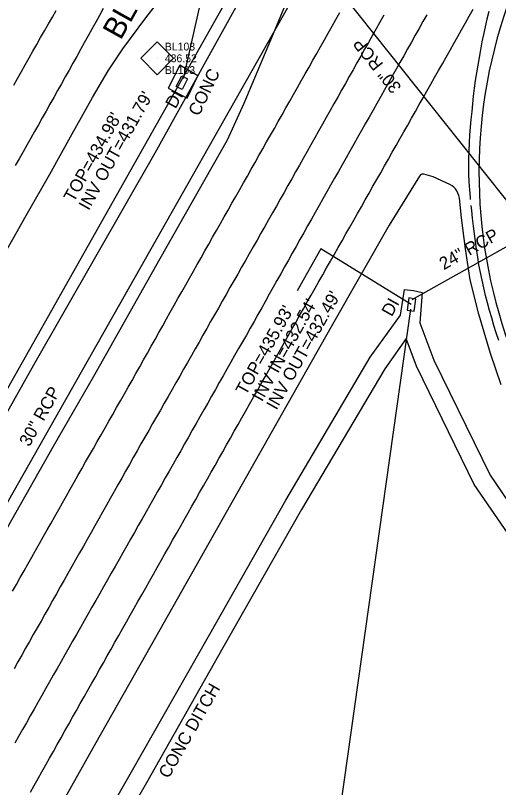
# Model space of a CAD drawing. Extents: x 2074109 to 2077820, y 741079 to 746031.
# Drawn here: x 2075339.9 to 2075494.2, y 742877.9 to 743124.8 of the extents above; entities that cross this region are included whole.
import ezdxf

# ---------------------------------------------------------------- set-up
doc = ezdxf.new("R2010")
doc.units = 0
for name, color, linetype in [('CTL Secondary Horizontal and Vertical CELL', 7, 'Continuous'), ('CTL Secondary Horizontal and Vertical Cogo Comment', 7, 'Continuous'), ('CTL Secondary Horizontal and Vertical Cogo Elevation', 7, 'Continuous'), ('CTL Secondary Horizontal and Vertical Cogo Number', 7, 'Continuous'), ('Exist Guardrail Cable Guide Rail', 7, 'Continuous'), ('Exist Horizontal Alignment', 7, 'Continuous'), ('Exist Horizontal Baseline Alignment Station Label', 7, 'Continuous'), ('Exist Roads EOP', 7, 'Continuous'), ('Exist Roads EOT', 7, 'Continuous'), ('Exist Structure Minor Drop Inlet', 7, 'Continuous'), ('Exist Structure Minor Drop Inlet Leader', 7, 'Continuous'), ('Exist Structure Minor Drop Inlet Text', 7, 'Continuous'), ('Exist Structure Minor Drop Inlet Top Elevation', 7, 'Continuous'), ('Exist Structure Minor Paved Ditch or Gutter', 7, 'Continuous'), ('Exist Structure Minor Paved Ditch or Gutter Text', 7, 'Continuous'), ('Exist Structure Minor Pipes RCP 15 Inch', 7, 'Continuous'), ('Exist Structure Minor Pipes RCP 15 Inch Invert', 7, 'Continuous'), ('Exist Structure Minor Pipes RCP 18 Inch', 7, 'Continuous'), ('Exist Structure Minor Pipes RCP 18 Inch Invert', 7, 'Continuous'), ('Exist Structure Minor Pipes RCP 24 Inch', 7, 'Continuous'), ('Exist Structure Minor Pipes RCP 24 Inch Text', 7, 'Continuous'), ('Exist Structure Minor Pipes RCP 30 Inch', 7, 'Continuous'), ('Exist Structure Minor Pipes RCP 30 Inch Text', 7, 'Continuous')]:
    doc.layers.add(name, color=color, linetype=linetype)

msp = doc.modelspace()

# ---------------------------------------------------------------- linework, layer by layer
at = {"layer": 'CTL Secondary Horizontal and Vertical CELL'}
msp.add_line((2075385.08, 743111.05), (2075385.08, 743111.05), dxfattribs=at)
msp.add_lwpolyline([(2075379.87, 743111.07), (2075385.11, 743116.31), (2075390.36, 743111.06), (2075385.12, 743105.82)], close=True, dxfattribs=at)
at = {"layer": 'Exist Guardrail Cable Guide Rail'}
msp.add_lwpolyline([(2075255.1, 742852.02), (2075298.94, 742929.85), (2075345.78, 743013.07), (2075384.51, 743080.82), (2075424.32, 743152.8), (2075460.45, 743220.68)], dxfattribs=at)
at = {"layer": 'Exist Horizontal Alignment'}
msp.add_line((2074886.11, 742205.34), (2075575.25, 743427.42), dxfattribs=at)
msp.add_arc((2075650.14, 743074.36), 162.2, 154.1155, 37.9648, dxfattribs=at)
at = {"layer": 'Exist Roads EOP'}
for points in [[(2075434.68, 743148.96), (2075422.14, 743118.83), (2075412.85, 743096.59), (2075407.54, 743084.9), (2075398.17, 743068.39), (2075386, 743046.94), (2075372.28, 743022.55), (2075364.67, 743009.17), (2075351.88, 742986.91), (2075333.95, 742955.26), (2075314.29, 742920.35), (2075297.48, 742890.45), (2075284.83, 742867.93)], [(2075235.01, 742868.73), (2075246.83, 742889.73), (2075257.45, 742908.52), (2075267.51, 742926.29), (2075278.76, 742946.23), (2075290.84, 742967.67), (2075302.66, 742988.64), (2075314.07, 743008.9), (2075324.8, 743028.05), (2075334.67, 743045.69), (2075343.25, 743060.83), (2075350.8, 743074.06), (2075357.97, 743086.87), (2075364.47, 743098.52), (2075369.46, 743107.05), (2075374.14, 743114.11), (2075381.54, 743124.03), (2075391.22, 743136.54)], [(2075495.05, 743006.71), (2075491.61, 743016.67), (2075487.94, 743029.31), (2075485.1, 743040.23), (2075483.62, 743050.18), (2075482.36, 743060.1), (2075481.71, 743066.35), (2075481.51, 743067.2), (2075481.23, 743067.98), (2075480.88, 743068.68), (2075480.45, 743069.3), (2075479.93, 743069.85), (2075479.34, 743070.32), (2075478.67, 743070.72), (2075473.27, 743073.12), (2075471.1, 743073.84), (2075470.32, 743074.01), (2075470, 743074.05), (2075469.73, 743074.06), (2075469.4, 743073.89), (2075468.91, 743073.39), (2075459.28, 743057.74), (2075440.72, 743025.19), (2075420.56, 742989.62), (2075398.85, 742951.11), (2075381.43, 742920.27), (2075365.57, 742892.27), (2075349.99, 742864.53)]]:
    msp.add_lwpolyline(points, dxfattribs=at)
at = {"layer": 'Exist Roads EOT'}
for points in [[(2075367.92, 743126.94), (2075366.7, 743124.75), (2075365.49, 743122.57), (2075364.28, 743120.38), (2075363.07, 743118.19), (2075361.86, 743116.01), (2075360.65, 743113.82), (2075359.43, 743111.63), (2075358.22, 743109.45), (2075357.01, 743107.26), (2075355.78, 743105.08), (2075354.56, 743102.91), (2075353.33, 743100.73), (2075352.1, 743098.55), (2075350.88, 743096.37), (2075349.65, 743094.19), (2075348.43, 743092.01), (2075347.2, 743089.83), (2075345.97, 743087.66), (2075344.75, 743085.48), (2075343.52, 743083.3), (2075342.29, 743081.13), (2075341.05, 743078.96), (2075339.81, 743076.79)], [(2075338.92, 742940.68), (2075340.16, 742942.85), (2075341.39, 742945.03), (2075342.62, 742947.2), (2075343.85, 742949.38), (2075345.08, 742951.56), (2075346.3, 742953.73), (2075347.53, 742955.91), (2075348.76, 742958.09), (2075349.99, 742960.27), (2075351.22, 742962.44), (2075352.44, 742964.62), (2075353.67, 742966.8), (2075354.9, 742968.97), (2075356.13, 742971.15), (2075357.36, 742973.33), (2075358.58, 742975.51), (2075359.81, 742977.68), (2075361.05, 742979.86), (2075362.28, 742982.03), (2075363.52, 742984.2), (2075364.76, 742986.37), (2075365.99, 742988.55), (2075367.23, 742990.72), (2075368.47, 742992.89), (2075369.7, 742995.06), (2075370.94, 742997.24), (2075372.17, 742999.41), (2075373.41, 743001.58), (2075374.65, 743003.75), (2075375.88, 743005.93), (2075377.12, 743008.1), (2075378.36, 743010.27), (2075379.58, 743012.45), (2075380.8, 743014.63), (2075382.02, 743016.81), (2075383.24, 743019), (2075384.46, 743021.18), (2075385.68, 743023.36), (2075386.9, 743025.54), (2075388.11, 743027.73), (2075389.33, 743029.91), (2075390.55, 743032.09), (2075391.77, 743034.27), (2075393, 743036.45), (2075394.24, 743038.62), (2075395.47, 743040.8), (2075396.7, 743042.97), (2075397.93, 743045.15), (2075399.17, 743047.32), (2075400.4, 743049.5), (2075401.63, 743051.67), (2075402.86, 743053.85), (2075404.1, 743056.02), (2075405.33, 743058.2), (2075406.56, 743060.37), (2075407.79, 743062.55), (2075409.03, 743064.72), (2075410.26, 743066.9), (2075411.49, 743069.07), (2075412.72, 743071.25), (2075413.96, 743073.42), (2075415.19, 743075.59), (2075416.42, 743077.77), (2075417.65, 743079.95), (2075418.88, 743082.12), (2075420.11, 743084.3), (2075421.34, 743086.47), (2075422.57, 743088.65), (2075423.81, 743090.82), (2075425.04, 743093), (2075426.27, 743095.17), (2075427.5, 743097.35), (2075428.73, 743099.53), (2075429.95, 743101.71), (2075431.18, 743103.88), (2075432.41, 743106.06), (2075433.64, 743108.24), (2075434.87, 743110.41), (2075436.1, 743112.59), (2075437.33, 743114.77), (2075438.55, 743116.94), (2075439.78, 743119.12), (2075441.01, 743121.3), (2075442.24, 743123.47), (2075443.47, 743125.65)], [(2075339.33, 743102.44), (2075340.55, 743104.62), (2075341.78, 743106.8), (2075343, 743108.98), (2075344.23, 743111.16), (2075345.45, 743113.34), (2075346.68, 743115.51), (2075347.91, 743117.69), (2075349.16, 743119.86), (2075350.41, 743122.02), (2075351.66, 743124.18), (2075352.91, 743126.35)], [(2075457.51, 743124.83), (2075456.29, 743122.65), (2075455.06, 743120.47), (2075453.84, 743118.29), (2075452.61, 743116.11), (2075451.39, 743113.94), (2075450.16, 743111.76), (2075448.94, 743109.58), (2075447.71, 743107.4), (2075446.49, 743105.22), (2075445.26, 743103.04), (2075444.04, 743100.86), (2075442.81, 743098.68), (2075441.59, 743096.5), (2075440.37, 743094.32), (2075439.14, 743092.14), (2075437.92, 743089.96), (2075436.69, 743087.79), (2075435.46, 743085.61), (2075434.24, 743083.43), (2075433.01, 743081.25), (2075431.78, 743079.07), (2075430.56, 743076.9), (2075429.33, 743074.72), (2075428.1, 743072.54), (2075426.88, 743070.36), (2075425.65, 743068.18), (2075424.43, 743066.01), (2075423.2, 743063.83), (2075421.97, 743061.65), (2075420.74, 743059.47), (2075419.51, 743057.3), (2075418.28, 743055.12), (2075417.04, 743052.95), (2075415.81, 743050.78), (2075414.57, 743048.6), (2075413.33, 743046.43), (2075412.1, 743044.26), (2075410.86, 743042.09), (2075409.62, 743039.91), (2075408.39, 743037.74), (2075407.15, 743035.57), (2075405.92, 743033.4), (2075404.68, 743031.22), (2075403.45, 743029.05), (2075402.22, 743026.87), (2075400.99, 743024.7), (2075399.76, 743022.52), (2075398.52, 743020.35), (2075397.29, 743018.17), (2075396.05, 743016), (2075394.82, 743013.83), (2075393.58, 743011.65), (2075392.35, 743009.48), (2075391.11, 743007.31), (2075389.87, 743005.14), (2075388.64, 743002.96), (2075387.4, 743000.79), (2075386.17, 742998.62), (2075384.93, 742996.44), (2075383.69, 742994.27), (2075382.45, 742992.11), (2075381.2, 742989.94), (2075379.95, 742987.77), (2075378.72, 742985.6), (2075377.5, 742983.42), (2075376.27, 742981.24), (2075375.05, 742979.06), (2075373.82, 742976.88), (2075372.6, 742974.7), (2075371.37, 742972.53), (2075370.14, 742970.35), (2075368.92, 742968.17), (2075367.69, 742965.99), (2075366.47, 742963.81), (2075365.24, 742961.63), (2075364.01, 742959.46), (2075362.78, 742957.28), (2075361.55, 742955.11), (2075360.31, 742952.93), (2075359.08, 742950.76), (2075357.86, 742948.58), (2075356.63, 742946.4), (2075355.4, 742944.22), (2075354.17, 742942.05), (2075352.94, 742939.87), (2075351.71, 742937.69), (2075350.49, 742935.52), (2075349.26, 742933.34), (2075348.03, 742931.16), (2075346.8, 742928.98), (2075345.57, 742926.81), (2075344.34, 742924.63), (2075343.1, 742922.46), (2075341.87, 742920.29), (2075340.64, 742918.11), (2075339.41, 742915.93)], [(2075471.23, 743124.97), (2075470.01, 743122.79), (2075468.79, 743120.6), (2075467.57, 743118.42), (2075466.34, 743116.24), (2075465.12, 743114.07), (2075463.89, 743111.89), (2075462.67, 743109.71), (2075461.44, 743107.53), (2075460.22, 743105.35), (2075458.99, 743103.17), (2075457.77, 743100.99), (2075456.54, 743098.81), (2075455.32, 743096.63), (2075454.09, 743094.45), (2075452.86, 743092.28), (2075451.62, 743090.11), (2075450.38, 743087.94), (2075449.15, 743085.76), (2075447.92, 743083.59), (2075446.69, 743081.41), (2075445.46, 743079.23), (2075444.24, 743077.05), (2075443.01, 743074.88), (2075441.78, 743072.7), (2075440.55, 743070.52), (2075439.33, 743068.34), (2075438.1, 743066.17), (2075436.87, 743063.99), (2075435.64, 743061.81), (2075434.42, 743059.63), (2075433.19, 743057.46), (2075431.96, 743055.28), (2075430.74, 743053.1), (2075429.51, 743050.92), (2075428.29, 743048.74), (2075427.07, 743046.56), (2075425.85, 743044.38), (2075424.63, 743042.2), (2075423.4, 743040.02), (2075422.18, 743037.84), (2075420.96, 743035.65), (2075419.74, 743033.47), (2075418.52, 743031.29), (2075417.29, 743029.11), (2075416.07, 743026.93), (2075414.85, 743024.75), (2075413.62, 743022.57), (2075412.38, 743020.41), (2075411.13, 743018.24), (2075409.88, 743016.08), (2075408.64, 743013.9), (2075407.41, 743011.73), (2075406.18, 743009.55), (2075404.95, 743007.37), (2075403.73, 743005.2), (2075402.5, 743003.02), (2075401.27, 743000.84), (2075400.04, 742998.67), (2075398.81, 742996.49), (2075397.58, 742994.31), (2075396.35, 742992.14), (2075395.12, 742989.96), (2075393.89, 742987.78), (2075392.66, 742985.61), (2075391.42, 742983.44), (2075390.19, 742981.26), (2075388.96, 742979.09), (2075387.73, 742976.91), (2075386.49, 742974.74), (2075385.26, 742972.56), (2075384.03, 742970.39), (2075382.8, 742968.21), (2075381.57, 742966.04), (2075380.34, 742963.86), (2075379.11, 742961.68), (2075377.88, 742959.51), (2075376.64, 742957.33), (2075375.41, 742955.16), (2075374.18, 742952.99), (2075372.94, 742950.81), (2075371.7, 742948.64), (2075370.47, 742946.47), (2075369.23, 742944.3), (2075368, 742942.12), (2075366.77, 742939.95), (2075365.53, 742937.77), (2075364.3, 742935.6), (2075363.07, 742933.42), (2075361.83, 742931.25), (2075360.6, 742929.08), (2075359.36, 742926.9), (2075358.13, 742924.73), (2075356.9, 742922.55), (2075355.66, 742920.38), (2075354.43, 742918.21), (2075353.19, 742916.04), (2075351.95, 742913.87), (2075350.71, 742911.69), (2075349.48, 742909.52), (2075348.25, 742907.34), (2075347.02, 742905.16), (2075345.79, 742902.99), (2075344.57, 742900.81), (2075343.34, 742898.63), (2075342.11, 742896.46), (2075340.88, 742894.28), (2075339.65, 742892.1)], [(2075344.63, 742876.45), (2075345.86, 742878.63), (2075347.08, 742880.8), (2075348.31, 742882.98), (2075349.54, 742885.16), (2075350.77, 742887.33), (2075351.99, 742889.51), (2075353.22, 742891.69), (2075354.45, 742893.87), (2075355.68, 742896.04), (2075356.9, 742898.22), (2075358.13, 742900.4), (2075359.36, 742902.58), (2075360.58, 742904.76), (2075361.81, 742906.94), (2075363.03, 742909.11), (2075364.26, 742911.29), (2075365.49, 742913.47), (2075366.71, 742915.65), (2075367.94, 742917.83), (2075369.17, 742920.01), (2075370.39, 742922.18), (2075371.62, 742924.36), (2075372.85, 742926.54), (2075374.08, 742928.71), (2075375.31, 742930.89), (2075376.54, 742933.06), (2075377.77, 742935.24), (2075379, 742937.42), (2075380.23, 742939.59), (2075381.47, 742941.77), (2075382.7, 742943.94), (2075383.93, 742946.12), (2075385.16, 742948.29), (2075386.39, 742950.47), (2075387.62, 742952.64), (2075388.85, 742954.82), (2075390.08, 742957), (2075391.31, 742959.17), (2075392.54, 742961.35), (2075393.77, 742963.52), (2075395.01, 742965.7), (2075396.24, 742967.87), (2075397.47, 742970.05), (2075398.7, 742972.23), (2075399.93, 742974.4), (2075401.16, 742976.58), (2075402.38, 742978.76), (2075403.61, 742980.93), (2075404.84, 742983.11), (2075406.07, 742985.29), (2075407.3, 742987.46), (2075408.53, 742989.64), (2075409.76, 742991.81), (2075410.99, 742993.99), (2075412.22, 742996.17), (2075413.45, 742998.34), (2075414.68, 743000.52), (2075415.91, 743002.7), (2075417.13, 743004.88), (2075418.36, 743007.05), (2075419.59, 743009.23), (2075420.82, 743011.41), (2075422.05, 743013.58), (2075423.28, 743015.76), (2075424.5, 743017.94), (2075425.73, 743020.11), (2075426.96, 743022.29), (2075428.19, 743024.47), (2075429.42, 743026.65), (2075430.65, 743028.82), (2075431.87, 743031), (2075433.1, 743033.18), (2075434.33, 743035.35), (2075435.57, 743037.53), (2075436.8, 743039.7), (2075438.03, 743041.87), (2075439.27, 743044.05), (2075440.5, 743046.22), (2075441.74, 743048.4), (2075442.97, 743050.57), (2075444.21, 743052.74), (2075445.44, 743054.92), (2075446.68, 743057.09), (2075447.91, 743059.26), (2075449.15, 743061.44), (2075450.38, 743063.61), (2075451.61, 743065.78), (2075452.85, 743067.96), (2075454.08, 743070.13), (2075455.32, 743072.3), (2075456.55, 743074.48), (2075457.78, 743076.66), (2075459.01, 743078.83), (2075460.24, 743081.01), (2075461.47, 743083.18), (2075462.7, 743085.36), (2075463.93, 743087.53), (2075465.17, 743089.71), (2075466.4, 743091.89), (2075467.63, 743094.06), (2075468.86, 743096.24), (2075470.09, 743098.41), (2075471.32, 743100.59), (2075472.55, 743102.76), (2075473.78, 743104.94), (2075475.01, 743107.12), (2075476.24, 743109.29), (2075477.47, 743111.47), (2075478.69, 743113.65), (2075479.92, 743115.83), (2075481.15, 743118.01), (2075482.37, 743120.18), (2075483.6, 743122.36), (2075484.82, 743124.54), (2075486.05, 743126.72)], [(2075491.07, 743126.02), (2075490.46, 743123.59), (2075489.9, 743121.15), (2075489.36, 743118.71), (2075488.84, 743116.27), (2075488.39, 743113.81), (2075487.97, 743111.35), (2075487.55, 743108.88), (2075487.14, 743106.42), (2075486.76, 743103.95), (2075486.43, 743101.47), (2075486.1, 743098.99), (2075485.85, 743096.5), (2075485.61, 743094.01), (2075485.37, 743091.52), (2075485.13, 743089.04), (2075484.95, 743086.54), (2075484.78, 743084.05), (2075484.68, 743081.55), (2075484.6, 743079.05), (2075484.59, 743076.55), (2075484.63, 743074.05), (2075484.74, 743071.56), (2075484.92, 743069.06), (2075485.12, 743066.57), (2075485.17, 743065.92)], [(2075494.26, 743020.88), (2075493.46, 743023.25), (2075492.73, 743025.64), (2075492.02, 743028.04), (2075491.31, 743030.44), (2075490.68, 743032.85), (2075490.04, 743035.27), (2075489.46, 743037.7), (2075488.92, 743040.15), (2075488.38, 743042.59), (2075487.94, 743045.05), (2075487.56, 743047.52), (2075487.17, 743049.99), (2075486.78, 743052.46), (2075486.47, 743054.94), (2075486.19, 743057.42), (2075485.91, 743059.9), (2075485.64, 743062.39), (2075485.45, 743064.01)]]:
    msp.add_lwpolyline(points, dxfattribs=at)
at = {"layer": 'Exist Structure Minor Drop Inlet'}
for points in [[(2075391.2, 743102.07), (2075392.98, 743105.46), (2075394.87, 743104.46), (2075393.1, 743101.08)], [(2075465.53, 743034.43), (2075464.95, 743030.58), (2075467.2, 743030.25), (2075467.77, 743034.09)]]:
    msp.add_lwpolyline(points, close=True, dxfattribs=at)
at = {"layer": 'Exist Structure Minor Drop Inlet Leader'}
msp.add_lwpolyline([(2075466.28, 743032.4), (2075437.39, 743050.1), (2075429.88, 743036.7)], dxfattribs=at)
at = {"layer": 'Exist Structure Minor Paved Ditch or Gutter'}
for points in [[(2075392.4, 743108.88), (2075388.68, 743101.46), (2075394.71, 743098.33), (2075398.14, 743105.45), (2075392.4, 743108.88)], [(2075350.27, 742836.4), (2075376.88, 742883), (2075401.53, 742926.18), (2075426.27, 742969.84), (2075453.22, 743015.51), (2075462.88, 743028.97), (2075464.11, 743037.19)], [(2075464.11, 743037.19), (2075466.99, 743036.88), (2075469.76, 743036.23), (2075469.06, 743026.51), (2075473.47, 743014.6), (2075491.47, 742977.76), (2075511.33, 742948.62), (2075539.8, 742922.27), (2075573.4, 742902.69), (2075585.52, 742897.37), (2075584.58, 742894.97), (2075583.34, 742891.94), (2075571.83, 742897.02), (2075536.67, 742917.6), (2075506.96, 742945.02), (2075486.37, 742974.81), (2075467.96, 743012.68), (2075464.65, 743021.44), (2075457.85, 743011.81), (2075431.2, 742966.85), (2075406.14, 742922.59), (2075381.77, 742879.44), (2075355.36, 742833.4)]]:
    msp.add_lwpolyline(points, dxfattribs=at)
at = {"layer": 'Exist Structure Minor Pipes RCP 15 Inch'}
msp.add_line((2075409.47, 743175.96), (2075393.4, 743104.56), dxfattribs=at)
at = {"layer": 'Exist Structure Minor Pipes RCP 18 Inch'}
msp.add_line((2075466.04, 743030.88), (2075419.95, 742703.51), dxfattribs=at)
at = {"layer": 'Exist Structure Minor Pipes RCP 24 Inch'}
msp.add_line((2075466.6, 743033.93), (2075504.73, 743055.41), dxfattribs=at)
at = {"layer": 'Exist Structure Minor Pipes RCP 30 Inch'}
for p, q in [((2075264.27, 742840.07), (2075435.52, 743142.56)), ((2075435.52, 743142.56), (2075504.73, 743055.41))]:
    msp.add_line(p, q, dxfattribs=at)

# ---------------------------------------------------------------- texts
at = {"layer": 'CTL Secondary Horizontal and Vertical Cogo Comment'}
msp.add_text('BL103', height=2.5, dxfattribs=at).set_placement((2075387.58, 743106.05))
at = {"layer": 'CTL Secondary Horizontal and Vertical Cogo Elevation'}
msp.add_text('436.52', height=2.5, dxfattribs=at).set_placement((2075387.58, 743109.8))
at = {"layer": 'CTL Secondary Horizontal and Vertical Cogo Number'}
msp.add_text('BL103', height=2.5, dxfattribs=at).set_placement((2075387.58, 743113.55))
at = {"layer": 'Exist Horizontal Baseline Alignment Station Label'}
msp.add_text('BL-103', height=7, rotation=60.742, dxfattribs=at).set_placement((2075373.46, 743116.6))
at = {"layer": 'Exist Structure Minor Drop Inlet Text'}
for p in [(2075390.99, 743094.68), (2075460.06, 743028.24)]:
    msp.add_text('DI', height=4, rotation=60.7411, dxfattribs=at).set_placement(p)
at = {"layer": 'Exist Structure Minor Drop Inlet Top Elevation'}
for s, p in [("TOP=434.98'", (2075358.51, 743064.8)), ("TOP=435.93'", (2075413.45, 743003.09))]:
    msp.add_text(s, height=4, rotation=60.7411, dxfattribs=at).set_placement(p)
at = {"layer": 'Exist Structure Minor Paved Ditch or Gutter Text'}
for s, rotation, p in [('CONC', 64.3318, (2075398.48, 743092.31)), ('CONC DITCH', 60.3628, (2075388.79, 742880.57))]:
    msp.add_text(s, height=4, rotation=rotation, dxfattribs=at).set_placement(p)
at = {"layer": 'Exist Structure Minor Pipes RCP 15 Inch Invert'}
msp.add_text("INV OUT=431.79'", height=4, rotation=60.7411, dxfattribs=at).set_placement((2075363.27, 743062.19))
at = {"layer": 'Exist Structure Minor Pipes RCP 18 Inch Invert'}
for s, p in [("INV OUT=432.49'", (2075423.23, 742998.38)), ("INV IN=432.54'", (2075418.63, 743001.04))]:
    msp.add_text(s, height=4, rotation=60.7411, dxfattribs=at).set_placement(p)
at = {"layer": 'Exist Structure Minor Pipes RCP 24 Inch Text'}
msp.add_text('24" RCP', height=4, rotation=29.3975, dxfattribs=at).set_placement((2075476.68, 743043.28))
at = {"layer": 'Exist Structure Minor Pipes RCP 30 Inch Text'}
for rotation, p in [(128.4583, (2075463.36, 743101.87)), (60.778, (2075344.31, 742986.67))]:
    msp.add_text('30" RCP', height=4, rotation=rotation, dxfattribs=at).set_placement(p)

doc.saveas('drawing.dxf')
